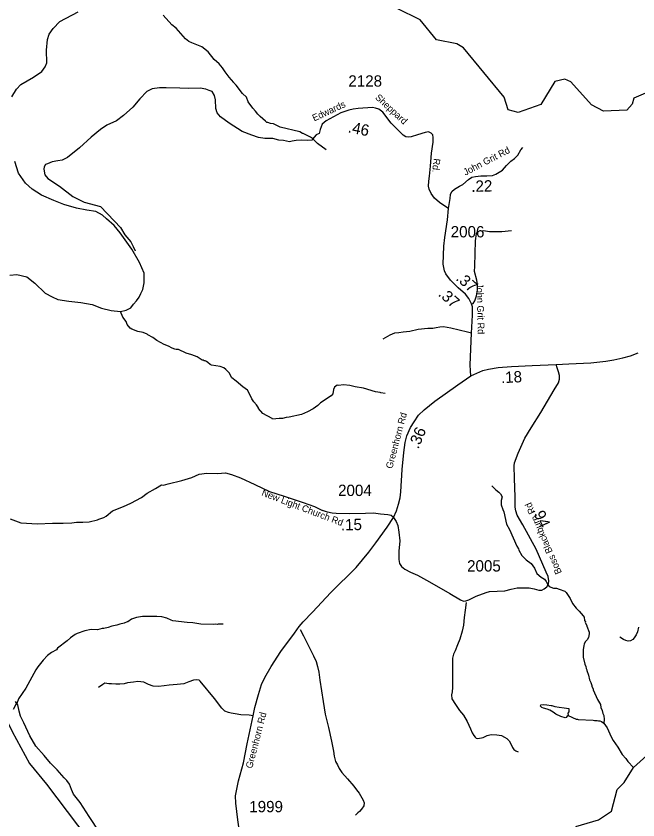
# Model space of a CAD drawing. Extents: x 1248224 to 1454986, y 825081 to 985870.
# Drawn here: x 1394113 to 1400979, y 919771 to 928641 of the extents above; entities that cross this region are included whole.
import ezdxf

# ---------------------------------------------------------------- set-up
doc = ezdxf.new("R2010")
doc.units = 0
for name, color, linetype in [('Exist Hydrographic Creek Single Shore', 7, 'Continuous'), ('Exist Hydrographic Misc Water Feature', 7, 'Continuous'), ('Exist Hydrographic River Shore', 7, 'Continuous'), ('Exist Road Non-System Type 51', 7, 'Continuous'), ('Exist Road Secondary Mileage Hundredths English Label', 7, 'Continuous'), ('Exist Road Secondary Type 41 Attributed', 7, 'Continuous'), ('Exist Road Secondary Type 51 Attributed', 7, 'Continuous'), ('Exist Road Secondary Type 51 Label', 7, 'Continuous'), ('Exist Road Secondary Type 51 Number Label', 7, 'Continuous')]:
    doc.layers.add(name, color=color, linetype=linetype)

msp = doc.modelspace()

# ---------------------------------------------------------------- linework, layer by layer
at = {"layer": 'Exist Hydrographic Creek Single Shore'}
msp.add_lwpolyline([(1400294, 919699.4), (1400543.9, 919772.5), (1400687.5, 919868.1), (1400750.7, 920107.2), (1400827.9, 920183.7), (1400929.8, 920350.4), (1401474, 920840.7), (1402426.7, 921461.3), (1402634, 921604.9), (1402910, 921665.1), (1403070, 921753.8), (1403122, 921828.2), (1403126, 922035), (1402899.9, 922407.2), (1402919, 922482.4), (1403163.9, 922644.9), (1403224.9, 922801.2), (1403223, 923077), (1403159, 923203.1), (1403170, 923344), (1403204.9, 923409), (1403545, 923677.9), (1403682, 923918.1), (1403671.1, 924235.9)], dxfattribs=at)
at = {"layer": 'Exist Hydrographic Misc Water Feature'}
for points in [[(1402105.9, 927101.5), (1401775.9, 927275.6), (1401488.9, 927514.4), (1401399.9, 927650.8), (1401060.9, 927792.3), (1400934.9, 927735.7), (1400916.9, 927670.4), (1400856.9, 927602.6), (1400597.9, 927591.4), (1400465.8, 927663), (1400237.8, 927917.1), (1400171.8, 927944.7), (1400062.8, 927920.7), (1399907.8, 927664.4), (1399655.8, 927577.6), (1399547.8, 927606), (1399500.8, 927748.1), (1399052.8, 928292.2), (1398978.8, 928333.1), (1398754.8, 928380.4), (1398575.8, 928600.6), (1398319.8, 928723.9)], [(1397535.7, 927166.3), (1397441.4, 927236.7), (1397386.7, 927290), (1397363.1, 927306.6), (1397284.1, 927346.6), (1397276.1, 927346.8), (1397244.4, 927363.6), (1397029.7, 927416.9), (1396954.5, 927450.8), (1396922.7, 927455.6), (1396890.9, 927468.4), (1396882.9, 927468.6), (1396865.2, 927481), (1396806.5, 927534.5), (1396783.1, 927559.1), (1396757.9, 927593.7), (1396726.6, 927624.6), (1396676.3, 927693.8), (1396657.6, 927746.3), (1396614.6, 927787.4), (1396542.7, 927877.2), (1396519.3, 927901.8), (1396515.5, 927909.9), (1396464.9, 927967.1), (1396422.2, 928024.2), (1396393.3, 928068.9), (1396354.5, 928113.9), (1396298.5, 928161.8), (1396233.6, 928244.9), (1396162.9, 928302.7), (1396052, 928345.4), (1396020.3, 928362.2), (1396000.7, 928376.8), (1395983.1, 928391.1), (1395880.3, 928506.6), (1395831.7, 928545.6), (1395735.3, 928651.5)], [(1398186.9, 924477.6), (1398139, 924484.8), (1398131.1, 924489), (1398083.2, 924494.2), (1397948.2, 924533.6), (1397857, 924548.7), (1397797, 924565.4), (1397729.1, 924571.1), (1397672.9, 924564.5), (1397659, 924566.8), (1397642.8, 924559.2), (1397628.4, 924545.6), (1397615.9, 924521.9), (1397610.7, 924474), (1397592.1, 924450.5), (1397472.3, 924373.5), (1397443.6, 924345.8), (1397392.3, 924308.1), (1397331.5, 924273), (1397265.2, 924244.6), (1397128.4, 924214), (1397096.3, 924210.9), (1397056, 924199.8), (1397016.1, 924200.8), (1396943.9, 924194.7), (1396941.6, 924200.3), (1396837.5, 924257.3), (1396790.7, 924310.4), (1396788.9, 924318.5), (1396765.7, 924351.1), (1396738.4, 924383.8), (1396717.2, 924416.3), (1396686.8, 924481.1), (1396667.6, 924511.6), (1396616.5, 924550.8), (1396544.8, 924613.7), (1396494.8, 924649.9), (1396465.8, 924704.2), (1396429.1, 924741.5), (1396405.5, 924760.1), (1396365.8, 924773.1), (1396270.2, 924787.5), (1396254.4, 924795.9), (1396230.9, 924818.5), (1396215.1, 924828.9), (1396199.3, 924837.3), (1396191.3, 924837.5), (1396183.4, 924843.6), (1396167.5, 924846.1), (1396112.3, 924879.4), (1396052.9, 924905), (1395989.4, 924922.5), (1395906.3, 924960.6), (1395882.3, 924961.2), (1395866.4, 924965.5), (1395834.6, 924978.4), (1395795.2, 924999.4), (1395747.6, 925016.6), (1395668.7, 925060.6), (1395623.4, 925093.7), (1395566.2, 925125.1), (1395562, 925131.2), (1395514.8, 925150.4), (1395459, 925159.7), (1395391.6, 925185.5), (1395373.9, 925197.9), (1395340.9, 925238.8), (1395327.7, 925271.1), (1395290.8, 925320), (1395267.2, 925382.7)], [(1399366.5, 923458.1), (1399411.4, 923413), (1399444.7, 923386.1), (1399462.2, 923367.7), (1399479.4, 923335.3), (1399470.5, 923295.5), (1399468, 923271.5), (1399469.4, 923249.5), (1399488.1, 923195), (1399499.5, 923172.7), (1399528.2, 923034), (1399560.4, 922976), (1399640.4, 922791.2), (1399661.7, 922762.7), (1399665.3, 922746.6), (1399695.9, 922687.7), (1399744.8, 922640.6), (1399801.8, 922599.6), (1399838.2, 922548.6), (1399863.1, 922489.5), (1399910.2, 922450.4), (1399947.7, 922429.5), (1399967.1, 922402.9), (1399972.7, 922386.8), (1399988, 922360.5), (1399999.8, 922348.2), (1400047.2, 922329), (1400079.2, 922328.2), (1400111, 922319.3), (1400172.4, 922293.8), (1400186.2, 922281.5), (1400232.5, 922214), (1400257.5, 922159.7), (1400297.5, 922106.7), (1400329.3, 922073.5)], [(1396401.2, 921931.8), (1396353.2, 921931), (1396345.2, 921933.2), (1396337.1, 921929.4), (1396311.2, 921930.1), (1396289.1, 921926.6), (1396153.2, 921930), (1396063.2, 921945.8), (1396001.7, 921949.7), (1395842.1, 921969.7), (1395826.2, 921974.1), (1395778.8, 921999.4), (1395723.1, 922012.7), (1395667.2, 922016.2), (1395508.4, 922014.4), (1395442.9, 922003.4), (1395386.4, 921985.1), (1395345.7, 921958.2), (1395337.7, 921958.4), (1395305.4, 921943.2), (1395257.1, 921932.3), (1395224.8, 921921.1), (1395168.5, 921910.6), (1395128.2, 921895.5), (1395080, 921884.7), (1395064, 921885.2), (1395011.6, 921870.5), (1394941.3, 921872.2), (1394873.8, 921858.5), (1394786.6, 921830.1), (1394764.3, 921818.6), (1394713.4, 921781.9), (1394676.6, 921748.8), (1394570.6, 921667.4), (1394558.2, 921649.8), (1394505.5, 921619.1), (1394460.6, 921584.1), (1394411.4, 921533.4), (1394353.6, 921458.8), (1394332.8, 921427.3), (1394221.9, 921224.1), (1394141.1, 921108.1), (1394119.8, 921056.5), (1394114.7, 921051.6), (1394082.3, 920989.5)], [(1400329.3, 922073.5), (1400375.9, 922024.7), (1400383.6, 922008.5), (1400390.7, 921972.3), (1400398.3, 921956.1), (1400398.1, 921948.1), (1400413.4, 921915.7), (1400413.1, 921907.7), (1400439.6, 921843.1), (1400441.1, 921823), (1400434.2, 921783.2), (1400419.6, 921759.6), (1400397.1, 921736.2), (1400384.4, 921712.4), (1400380, 921696.5), (1400372.9, 921648.7), (1400373, 921568.8), (1400391, 921488.3), (1400402.5, 921464), (1400406, 921443.9), (1400413.6, 921427.7), (1400413.4, 921419.7), (1400432.1, 921367.2), (1400443, 921318.9), (1400458.2, 921286.5), (1400469.4, 921254.2), (1400469.2, 921246.3), (1400484.4, 921213.9), (1400484.2, 921205.9), (1400533.7, 921100.6), (1400564.3, 921043.8), (1400567.6, 921011.7), (1400582.7, 920979.4), (1400590, 920947.2), (1400601.4, 920922.9), (1400606.3, 920878.8), (1400601.8, 920837.8)], [(1400209.3, 920922.7), (1400197.1, 920915.1), (1400186.9, 920901.2), (1400176.7, 920897.5), (1400129.1, 920910.7), (1400073.8, 920940.1), (1400044.3, 920960.8), (1400006.7, 920981.8), (1399975.1, 920994.5), (1399935.3, 921003.5), (1399919.5, 921011.9), (1399905.7, 921022.3), (1399903.9, 921028.3), (1399908.1, 921040.2), (1399932.3, 921045.7), (1399972.2, 921042.6), (1400020, 921033.5), (1400028.1, 921035.2), (1400059.7, 921024.4), (1400107.6, 921015.2), (1400163.5, 921009.9), (1400217.5, 920999.4), (1400214.4, 920964.6), (1400205.9, 920948.8), (1400209.3, 920922.7)], [(1400209.3, 920922.7), (1400296.4, 920882.5), (1400312.4, 920882.1), (1400320.3, 920877.9), (1400486.3, 920873.8), (1400500.1, 920869.4), (1400530.1, 920868.7), (1400544, 920864.3), (1400560, 920864), (1400575.9, 920857.5), (1400601.8, 920837.8)], [(1400601.8, 920837.8), (1400638.1, 920786), (1400683.7, 920688.9), (1400706.8, 920648.3), (1400757, 920575), (1400805.1, 920493.8), (1400844, 920448.8), (1400867.2, 920416.3), (1400929.8, 920350.4)]]:
    msp.add_lwpolyline(points, dxfattribs=at)
at = {"layer": 'Exist Hydrographic River Shore'}
for points in [[(1394066.2, 927749.6), (1394118.8, 927834.6), (1394165.4, 927887.8), (1394305.1, 927967.7), (1394398.2, 928030.9), (1394434.8, 928080.9), (1394451.4, 928124.1), (1394448.1, 928263.9), (1394458.1, 928383.7), (1394478, 928440.3), (1394521.3, 928503.6), (1394597.8, 928580.1), (1394797.3, 928686.6)], [(1394043.3, 925782.1), (1394119.8, 925788.7), (1394232.9, 925762.1), (1394319.3, 925692.2), (1394432.4, 925582.4), (1394512.3, 925542.4), (1394575.4, 925512.5), (1394695.2, 925495.8), (1394828.2, 925479.2), (1394954.6, 925459.2), (1395057.7, 925419.3), (1395164.1, 925392.7), (1395267.2, 925382.7), (1395329.3, 925395.9), (1395379.2, 925422.6), (1395409.1, 925462.5), (1395442.4, 925499.1), (1395472.3, 925539), (1395488.9, 925579), (1395512.2, 925622.3), (1395528.8, 925698.8), (1395528.8, 925805.3), (1395475.6, 925921.8), (1395392.5, 926068.3), (1395262.8, 926249.9), (1395196.3, 926329.8), (1395113.1, 926403), (1395066.6, 926442.9), (1394993.4, 926486.2), (1394893.6, 926499.5), (1394780.5, 926522.8), (1394640.9, 926562.8), (1394531.1, 926606), (1394394.7, 926665.9), (1394291.6, 926732.5), (1394215.1, 926795.7), (1394138.6, 926908.9), (1394098.7, 927035.4)], [(1392329.7, 923544.3), (1392436.6, 923321.8), (1392583, 923022.2), (1392732.7, 922825.8), (1392859, 922649.4), (1393055.3, 922286.6), (1393178.3, 922020.4), (1393334.2, 921748.8), (1393616.9, 921312.7), (1393932.2, 921018.2), (1394068.5, 920745.3), (1394261.4, 920392.5), (1394447.7, 920166.2), (1394906.1, 919562.2), (1395039.1, 919385.8), (1395125.6, 919216), (1395517.3, 918518.8), (1395810, 918059.5), (1396550.7, 917050.2), (1396846.7, 916650.8), (1396989.2, 916426.1)]]:
    msp.add_lwpolyline(points, dxfattribs=at)
at = {"layer": 'Exist Road Non-System Type 51'}
for points in [[(1397130.6, 927253.7), (1397065.3, 927266.8), (1397013, 927271.2), (1396947.7, 927288.6), (1396860.6, 927290.8), (1396790.9, 927299.5), (1396714.7, 927325.7), (1396610.2, 927367.1), (1396466.4, 927458.6), (1396370.6, 927528.3), (1396331.4, 927574.1), (1396318.4, 927619.9), (1396316.2, 927715.7), (1396303.1, 927765.9), (1396279.2, 927807.3), (1396246.5, 927818.2), (1396209.5, 927835.6), (1396144.1, 927844.3), (1396020, 927842.1), (1395919.8, 927846.5), (1395768.6, 927848.4), (1395695.5, 927850.9), (1395617.1, 927837.8), (1395558.4, 927807.3), (1395477.8, 927726.6), (1395403.1, 927637.3), (1395298.6, 927545.8), (1395222.3, 927487), (1395113.5, 927439), (1395043.8, 927391.1), (1394941.4, 927306.1), (1394812.9, 927188.4), (1394682.3, 927081.6), (1394623.5, 927051.1), (1394573.4, 927042.4), (1394512.4, 927031.5), (1394460.2, 927011.9), (1394438.4, 927003.2), (1394423.1, 926977), (1394418.8, 926953), (1394432.1, 926891.1), (1394464.8, 926849.7), (1394591.1, 926762.5), (1394741.3, 926651.4), (1394865.5, 926586), (1395046.2, 926540.2)], [(1397458.2, 927346.1), (1397424.6, 927330), (1397402.8, 927303.9), (1397378.9, 927273.4), (1397331, 927269), (1397259.1, 927271.2), (1397206.8, 927269), (1397161.1, 927262.5), (1397130.6, 927253.7)], [(1395046.2, 926540.2), (1395120.3, 926464), (1395198.6, 926376.8), (1395266.2, 926307.1), (1395314.1, 926226.4), (1395379.4, 926150.1), (1395405.5, 926100), (1395427.3, 926049.9)], [(1399143, 925467.5), (1399160, 925469.4), (1399179.6, 925497.7), (1399197, 925554.4), (1399205.8, 925621.9), (1399205.8, 925676.4), (1399199.2, 925728.7), (1399173.1, 925822.4), (1399179.6, 925883.4), (1399186.2, 926162.4), (1399194.9, 926240.8), (1399203.6, 926258.2), (1399229.7, 926271.3), (1399273.3, 926273.5), (1399340.8, 926264.8), (1399410.5, 926262.6), (1399475.8, 926264.8), (1399582.5, 926275.7)], [(1399143, 925140.8), (1399095.6, 925152.7), (1398913.6, 925197.6), (1398833.2, 925211.8), (1398793, 925209.5), (1398752.8, 925202.4), (1398715, 925195.3), (1398658.3, 925195.3), (1398554.3, 925181.1), (1398462.1, 925159.8), (1398386.4, 925152.7), (1398339.2, 925145.6), (1398289.5, 925140.9), (1398239.9, 925119.6), (1398164.2, 925074.6)], [(1395718.9, 923469.4), (1395741.8, 923465.2), (1395792, 923478.7), (1395942.3, 923517.3), (1396052.1, 923550.1), (1396133.1, 923586.8), (1396217.9, 923596.4), (1396341.2, 923594.5), (1396379.8, 923598.3), (1396424.1, 923602.2), (1396491.6, 923582.9), (1396591.8, 923544.3), (1396747.9, 923473), (1396910.7, 923395.9), (1397074.5, 923341.9), (1397282.7, 923272.5), (1397408, 923228.1), (1397497.2, 923186.2)], [(1395107.1, 923124), (1395177.4, 923180.1), (1395298.8, 923228.3), (1395379.7, 923264.9), (1395497.3, 923330.5), (1395559, 923376.8), (1395653.4, 923426.9), (1395718.9, 923469.4)], [(1394047.1, 923095.1), (1394166.6, 923050.7), (1394349.7, 923037.2), (1394513.5, 923046.9), (1394631.1, 923046.9), (1394729.4, 923048.8), (1394781.4, 923058.4), (1394850.8, 923058.4), (1394920.2, 923062.3), (1395010.8, 923083.5), (1395026.2, 923089.3), (1395080.2, 923108.6), (1395107.1, 923124)], [(1399081, 922171.2), (1399071.3, 922087.4), (1399061.6, 922003.5), (1399053.9, 921919.6), (1399036.6, 921855.9), (1399012.8, 921766.3), (1398987.6, 921704.8), (1398960.2, 921637.3), (1398943.4, 921599.6), (1398932.5, 921555.8), (1398930.1, 921533.8), (1398930.2, 921439.8), (1398930.4, 921353.7), (1398930.9, 921275.6), (1398930, 921231.6), (1398927, 921183.6), (1398920.4, 921151.8), (1398923.5, 921107.7), (1398964.3, 921044.8), (1399009, 920979.9), (1399052, 920929), (1399092.6, 920856.1), (1399131, 920777.3), (1399148.1, 920732.9), (1399165.5, 920702.5), (1399181.2, 920686.2), (1399193, 920673.9), (1399212.9, 920669.5), (1399269.2, 920682.4), (1399315.6, 920701.5), (1399357.9, 920712.7), (1399421.9, 920711.4), (1399473.7, 920702.3), (1399505.4, 920685.7), (1399533.1, 920669.1), (1399556.6, 920642.6), (1399581.7, 920596.1), (1399595.2, 920571.8), (1399608.7, 920547.5), (1399630.4, 920533), (1399658.3, 920524.5)], [(1397249.7, 921873.9), (1397286.3, 921803.1), (1397355.6, 921663.6), (1397396, 921582.7), (1397426.7, 921520.1), (1397441.6, 921465.7), (1397456.4, 921401.4), (1397466.6, 921313.1), (1397486.3, 921196.7), (1397501.9, 921076.3), (1397527.1, 920937.7), (1397562.2, 920790.8), (1397597.1, 920640), (1397618.9, 920529.5), (1397625.9, 920475.4), (1397638.6, 920415.1), (1397660, 920380.6), (1397679.2, 920340.2), (1397710.3, 920295.5), (1397770.9, 920224.3), (1397841.3, 920142.8), (1397870.6, 920104.2), (1397901.8, 920065.5), (1397946.3, 919988.6), (1397955.7, 919958.4), (1397951.1, 919928.4), (1397928.3, 919888.9), (1397905.8, 919865.3), (1397885.4, 919849.7), (1397858.9, 919822.2)], [(1400984.9, 921898.7), (1400973.8, 921846.9), (1400959.2, 921815.2), (1400938.5, 921781.6), (1400922.1, 921761.9), (1400895.7, 921746.4), (1400869.7, 921742.9), (1400843.8, 921749.5), (1400818, 921762), (1400780.5, 921788.8)], [(1396731.7, 920919.9), (1396686.7, 920928), (1396596.3, 920932.5), (1396532.3, 920943.5), (1396488.2, 920950.1), (1396459.6, 920956.7), (1396417.7, 920972.2), (1396384.6, 921003.1), (1396305.2, 921111.2), (1396146.5, 921300.9), (1396135.4, 921312), (1396100.2, 921316.4), (1396071.5, 921312), (1396020.8, 921294.3), (1395965.7, 921274.5), (1395892.9, 921265.6), (1395804.7, 921256.8), (1395749.6, 921250.2), (1395685.7, 921243.6), (1395628.3, 921248), (1395573.2, 921265.6), (1395524.7, 921289.9), (1395456.3, 921298.7), (1395410, 921292.1), (1395343.9, 921283.3), (1395306.4, 921274.5), (1395260.1, 921270), (1395213.8, 921267.8), (1395167.5, 921274.5), (1395136.6, 921274.5), (1395091.4, 921278.9), (1395071.5, 921265.6), (1395023, 921232.5)], [(1395035, 919637.6), (1394919.3, 919807.3), (1394821.3, 919962.1), (1394748.1, 920056.6), (1394725, 920106.8), (1394701.8, 920166.6), (1394674.9, 920207.1), (1394642.1, 920236), (1394565, 920324.7), (1394491.8, 920396.1), (1394422.4, 920481), (1394329.9, 920587), (1394266.3, 920698.9), (1394197.2, 920842.3), (1394160.6, 920915.6), (1394147.1, 920971.6), (1394131.7, 921041), (1394106.6, 921079.6)]]:
    msp.add_lwpolyline(points, dxfattribs=at)
at = {"layer": 'Exist Road Secondary Type 41 Attributed'}
for points in [[(1398887, 926516.7), (1398845.9, 926545.4), (1398787.6, 926584.8), (1398733.8, 926632.9), (1398697.4, 926683.9), (1398672.6, 926730.5), (1398668.2, 926765.5), (1398669.7, 926819.4), (1398678.4, 926874.8), (1398687.2, 926984.1), (1398700.4, 927129.1), (1398716.4, 927251.5), (1398719.4, 927302.5), (1398713.5, 927331.7), (1398694.6, 927350.6), (1398668.4, 927362.3), (1398630.5, 927357.9), (1398544.6, 927330.2), (1398474.7, 927308.3), (1398447, 927304), (1398417.9, 927309.8), (1398387.3, 927328.8), (1398316, 927397.2), (1398255.3, 927460.6), (1398160.7, 927580.1), (1398118.4, 927615.1), (1398080.6, 927626.8), (1398047.1, 927631.1), (1397891.3, 927619.5), (1397834.8, 927612.2), (1397785.3, 927603.5), (1397697.9, 927574.3), (1397537.7, 927485.4), (1397492.6, 927447.5), (1397472.2, 927389.2), (1397458.2, 927346.1), (1397458.2, 927346.1)], [(1398280.5, 923109.8), (1398309.6, 923064.6), (1398327.1, 923020.9), (1398340.2, 922946.5), (1398350.4, 922850.4), (1398338.7, 922736.7), (1398337.3, 922644.9), (1398346, 922601.1), (1398367.9, 922567.6), (1398404.3, 922537), (1398466.9, 922505), (1398545.2, 922473.6), (1398679.2, 922397.8), (1398900.5, 922268.1), (1399018.5, 922198.2), (1399053.4, 922185), (1399078.2, 922189.4), (1399113.1, 922201.1), (1399194.7, 922239), (1399303.9, 922281.2), (1399340.3, 922290), (1399423.3, 922295.8), (1399507.8, 922300.2), (1399579.8, 922317.5), (1399645.4, 922332), (1399702.2, 922332), (1399777.9, 922330.6), (1399833.2, 922320.4), (1399884.2, 922307.3), (1399916.2, 922307.3), (1399945.4, 922320.4), (1399973, 922342.2), (1399990.5, 922375.8), (1399994.9, 922410.7), (1399986.1, 922458.8), (1399967.2, 922505.5), (1399853.6, 922757.6), (1399709.6, 923026.4), (1399647, 923135.7), (1399629.5, 923180.9), (1399622.2, 923223.1), (1399623.7, 923336.8), (1399616.5, 923538.5), (1399613.6, 923679.9), (1399616.5, 923710.5), (1399655.8, 923818.3), (1399731.4, 923983.3), (1399798.4, 924097), (1399906.1, 924266.1), (1400052.9, 924516), (1400100.9, 924594.7), (1400112.6, 924634), (1400114, 924676.3), (1400103.8, 924717.1), (1400087.8, 924760.8), (1400075.3, 924796)]]:
    msp.add_lwpolyline(points, dxfattribs=at)
at = {"layer": 'Exist Road Secondary Type 51 Attributed'}
for points in [[(1398887, 926516.7), (1398904.2, 926628.1), (1398908.6, 926671.8), (1398923.2, 926705.4), (1398953.7, 926731.6), (1399007.6, 926763.6), (1399044, 926784.1), (1399109.6, 926839.4), (1399144.5, 926862.8), (1399185.3, 926870), (1399245, 926877.3), (1399309.1, 926878.8), (1399371.7, 926883.2), (1399411, 926896.3), (1399482.4, 926940), (1399529, 926993.9), (1399577, 927042), (1399616.3, 927068.2), (1399652.8, 927107.6), (1399684.6, 927165.6), (1399709, 927191.6)], [(1399135.3, 924670), (1399129.9, 924728.3), (1399125.5, 924792.4), (1399143, 925140.8), (1399151.8, 925339.2), (1399153.2, 925431.1), (1399143, 925467.5), (1399112.5, 925524.3), (1399074.6, 925571), (1398994.5, 925640.9), (1398908.6, 925728.4), (1398859.1, 925796.9), (1398841.6, 925831.8), (1398828.5, 925903.3), (1398837.6, 926103.5), (1398847.7, 926198.2), (1398876.8, 926391.4), (1398887, 926516.7)], [(1400075.3, 924796), (1400216.5, 924802.8), (1400457.9, 924816.5), (1400624.2, 924834.7), (1400713, 924848.4), (1400811.9, 924870.7), (1400896.2, 924893.5), (1400982.8, 924925.4)], [(1399135.3, 924670), (1399199, 924702), (1399265.1, 924729.3), (1399328.8, 924745.3), (1399435.9, 924763.5), (1399581.6, 924774.9), (1399809.4, 924786.3), (1400075.3, 924796)], [(1398280.5, 923109.8), (1398314.7, 923181.1), (1398336.5, 923254), (1398352.6, 923323.9), (1398359.8, 923392.8), (1398375.8, 923637.6), (1398393.3, 923827.1), (1398407.9, 923934.9), (1398429.1, 924009.5), (1398467, 924099.9), (1398507.8, 924164), (1398555.8, 924238.4), (1398618.4, 924296.6), (1398736.4, 924391.4), (1398989.8, 924573.6), (1399135.3, 924670)], [(1398280.5, 923109.8), (1398255, 923130.8), (1398218.6, 923138.1), (1398137, 923145.4), (1398058.4, 923155.6), (1397971, 923154.1), (1397789, 923149.8), (1397646.3, 923152.7), (1397602.6, 923155.6), (1397551.6, 923168.7), (1397497.2, 923186.2)], [(1396599.2, 919510.1), (1396562.8, 919772.7), (1396538, 919957.8), (1396535.1, 920037.9), (1396546.8, 920093.3), (1396568.6, 920202.6), (1396623.9, 920399.6), (1396666.1, 920609.4), (1396731.7, 920919.9), (1396750.4, 921010.5), (1396788.3, 921154.8), (1396821.8, 921267), (1396859.6, 921344.3), (1396928.1, 921465.2), (1397035.4, 921629), (1397188.4, 921833.1), (1397237.9, 921904.5), (1397281.6, 921958.4), (1397384.6, 922065.4), (1397589.9, 922279.6), (1397869.1, 922555.6), (1398006, 922724.7), (1398086.1, 922828.2), (1398211.3, 923003.1), (1398280.5, 923109.8)]]:
    msp.add_lwpolyline(points, dxfattribs=at)

# ---------------------------------------------------------------- texts
at = {"layer": 'Exist Road Secondary Mileage Hundredths English Label'}
for s, rotation, p in [('.46', 348.682, (1397770.8, 927360.2)), ('.22', 1.30307, (1399140.5, 926700.7)), ('.37', 318.86612, (1398961, 925735.5)), ('.37', 318.86612, (1398765.7, 925562.6)), ('.18', 2.86462, (1399470, 924589.8)), ('.36', 67.26461, (1398554.4, 923857.8)), ('.94', 294.25243, (1399807.4, 923193.2)), ('.15', 1.37575, (1397700.7, 922964.8))]:
    msp.add_text(s, height=125, rotation=rotation, dxfattribs=at).set_placement(p)
at = {"layer": 'Exist Road Secondary Type 51 Label'}
for s, rotation, p in [('Sheppard', 317.3914, (1398072, 927734)), ('Edwards', 25.03845, (1397404.6, 927477.7)), ('John Grit Rd', 27.37485, (1399074.4, 926878.9)), ('Rd.', 263.66598, (1398723.5, 927073.4)), ('John Grit Rd', 271.40423, (1399197.1, 925693)), ('Greenhorn Rd', 75.04823, (1398265.7, 923641)), ('New Light Church Rd', 339.06761, (1396817.1, 923353)), ('Boss Blackburn Rd', 113.72006, (1400140.5, 922501.2)), ('Greenhorn Rd', 75.44473, (1396719.1, 920333.6))]:
    msp.add_text(s, height=75, rotation=rotation, dxfattribs=at).set_placement(p)
at = {"layer": 'Exist Road Secondary Type 51 Number Label'}
for s, p in [('2128', (1397781.8, 927862.6)), ('2006', (1398911.9, 926199.2)), ('2004', (1397668.2, 923345.4)), ('2005', (1399092.8, 922512.1)), ('1999', (1396687.8, 919856))]:
    msp.add_text(s, height=125, dxfattribs=at).set_placement(p)

doc.saveas('drawing.dxf')
